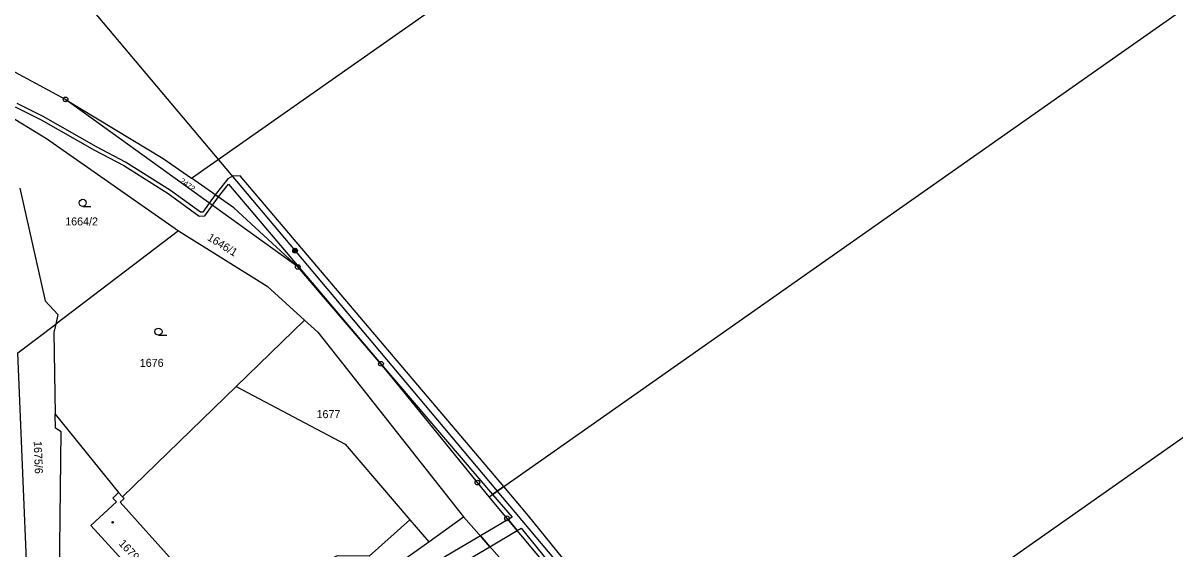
# Model space of a CAD drawing. Extents: x -504988 to -494607, y -1123820 to -1114018.
# Drawn here: x -498141.9 to -497897.3, y -1118729.7 to -1118618 of the extents above; entities that cross this region are included whole.
import ezdxf

# ---------------------------------------------------------------- set-up
doc = ezdxf.new("R2010")
doc.units = 0
for name, color, linetype in [('Hranice parcel', 7, 'Continuous'), ('Parcelní čísla', 7, 'Continuous'), ('Poz předměty', 7, 'Continuous'), ('Vnitřní kresba', 7, 'Continuous'), ('Věcná břemena k části', 7, 'Continuous'), ('Značky bodu BP', 7, 'Continuous'), ('Značky budov', 7, 'Continuous'), ('Značky kultur', 7, 'Continuous')]:
    doc.layers.add(name, color=color, linetype=linetype)

msp = doc.modelspace()

# ---------------------------------------------------------------- linework, layer by layer
at = {"layer": 'Hranice parcel'}
for p, q in [((-498108.9, -1118662.18), (-498134.97, -1118681.94)), ((-498143.04, -1118688.05), (-498134.97, -1118681.94)), ((-498134.54, -1118679.93), (-498134.97, -1118681.94)), ((-498096.67, -1118695.19), (-498082.14, -1118681.09)), ((-498135.01, -1118704.02), (-498135.06, -1118701.05)), ((-498135.06, -1118701.05), (-498121.61, -1118717.72)), ((-498133.79, -1118704.83), (-498135.01, -1118704.02)), ((-498134.39, -1118748.86), (-498133.79, -1118704.83)), ((-498059.76, -1118723.47), (-498055.76, -1118728.14)), ((-498055.76, -1118728.14), (-498048.37, -1118722.89)), ((-498048.37, -1118722.89), (-498029.61, -1118744))]:
    msp.add_line(p, q, dxfattribs=at)
for points in [[(-498106.11, -1118651.01), (-497985.91, -1118566.61), (-497865.72, -1118482.22), (-497745.52, -1118397.82)], [(-498042.92, -1118718.61), (-497907.88, -1118623.79), (-497772.83, -1118528.97), (-497637.79, -1118434.15)], [(-497995.71, -1118776.33), (-497848.86, -1118673.22), (-497702, -1118570.1), (-497555.15, -1118466.99)], [(-498132.89, -1118634.25), (-498150.04, -1118625.08), (-498162.01, -1118618.68)], [(-498151.34, -1118633.86), (-498146.21, -1118636.93), (-498136.94, -1118642.59), (-498108.9, -1118662.18)], [(-498083.57, -1118669.81), (-498104.8, -1118654.5), (-498132.89, -1118634.25)], [(-498132.89, -1118634.25), (-498112.16, -1118646.78), (-498106.11, -1118651.01)], [(-498083.57, -1118669.81), (-498097.17, -1118657.25), (-498106.11, -1118651.01)], [(-498142.61, -1118653.12), (-498137.2, -1118677.01), (-498134.54, -1118679.93)], [(-498108.9, -1118662.18), (-498090.04, -1118673.89), (-498082.14, -1118681.09)], [(-498042.92, -1118718.61), (-498045.41, -1118715.6), (-498059.51, -1118698.24), (-498063.22, -1118693.67), (-498065.89, -1118690.38), (-498083.57, -1118669.81)], [(-498134.97, -1118681.94), (-498135.35, -1118683.75), (-498135.06, -1118701.05)], [(-498082.14, -1118681.09), (-498079.32, -1118683.67), (-498048.37, -1118722.89)], [(-498140.72, -1118742.35), (-498142.25, -1118706.8), (-498143.04, -1118688.05)], [(-498121.61, -1118717.72), (-498120.8, -1118718.59), (-498096.67, -1118695.19)], [(-498096.67, -1118695.19), (-498073.53, -1118707.42), (-498059.76, -1118723.47)], [(-498121.61, -1118717.72), (-498122.86, -1118718.87), (-498122.1, -1118719.68), (-498127.5, -1118724.69), (-498122.31, -1118730.44), (-498116.69, -1118736.67)], [(-498001.09, -1118768.53), (-498015.05, -1118751.88), (-498017.68, -1118748.75), (-498039.12, -1118723.19), (-498042.92, -1118718.61)], [(-498059.76, -1118723.47), (-498068.38, -1118731.23), (-498075.17, -1118731.18), (-498081.6, -1118734.36), (-498080.62, -1118736.17), (-498096.84, -1118746.92)], [(-498099.44, -1118757), (-498070.89, -1118738.9), (-498055.76, -1118728.14)]]:
    msp.add_lwpolyline(points, dxfattribs=at)
at = {"layer": 'Poz předměty'}
for p, q in [((-498149.73, -1118588.45), (-498084.12, -1118666.37)), ((-498084.12, -1118666.37), (-498023.85, -1118738.02))]:
    msp.add_line(p, q, dxfattribs=at)
for radius in [0.5, 0.4, 0.3, 0.2, 0.1]:
    msp.add_circle((-498084.12, -1118666.37), radius, dxfattribs=at)
at = {"layer": 'Vnitřní kresba'}
for p, q in [((-498120.44, -1118718.99), (-498121.28, -1118719.77)), ((-498120.8, -1118718.59), (-498120.44, -1118718.99)), ((-498121.28, -1118719.77), (-498109.6, -1118732.8))]:
    msp.add_line(p, q, dxfattribs=at)
at = {"layer": 'Věcná břemena k části'}
msp.add_lwpolyline([(-498143.57, -1118635.81), (-498138.03, -1118638.58), (-498126.72, -1118645.04), (-498120.54, -1118648.27), (-498111.07, -1118654.25), (-498104.48, -1118659.04), (-498103.27, -1118658.94), (-498101.7, -1118656.74), (-498100.43, -1118654.97), (-498101.09, -1118654.51), (-498102.35, -1118656.27), (-498103.71, -1118658.18), (-498104.24, -1118658.22), (-498110.63, -1118653.59), (-498120.14, -1118647.57), (-498126.34, -1118644.34), (-498137.65, -1118637.88), (-498143.15, -1118635.13)], dxfattribs=at)
for points in [[(-498098.27, -1118652.27), (-498065.89, -1118690.38), (-498042.19, -1118718.1), (-498039.81, -1118716.43), (-498095.83, -1118650.5), (-498097.45, -1118650.54), (-498098.39, -1118651.14), (-498101.09, -1118654.51), (-498100.43, -1118654.97)], [(-498042.19, -1118718.1), (-498038.05, -1118722.96), (-498038.89, -1118723.46), (-498036.94, -1118725.79), (-498036.1, -1118725.3), (-498001.09, -1118768.53), (-497995.15, -1118775.94), (-497992.78, -1118774.27), (-498034.54, -1118722.63), (-498039.81, -1118716.43)], [(-498044.78, -1118726.93), (-498042.75, -1118729.21), (-498036.94, -1118725.79), (-498038.89, -1118723.46)], [(-498042.75, -1118729.21), (-498044.78, -1118726.93), (-498095.22, -1118756.67), (-498098.6, -1118758.22), (-498096.92, -1118760.65), (-498093.87, -1118759.27)]]:
    msp.add_lwpolyline(points, close=True, dxfattribs=at)
at = {"layer": 'Značky bodu BP'}
for centre, radius in [((-498132.89, -1118634.25), 0.5), ((-498132.89, -1118634.25), 0.0303), ((-498083.57, -1118669.81), 0.5), ((-498083.57, -1118669.81), 0.0303), ((-498065.89, -1118690.38), 0.5), ((-498065.89, -1118690.38), 0.0303), ((-498045.41, -1118715.6), 0.5), ((-498045.41, -1118715.6), 0.0303), ((-498039.12, -1118723.19), 0.5), ((-498039.12, -1118723.19), 0.0303)]:
    msp.add_circle(centre, radius, dxfattribs=at)
at = {"layer": 'Značky budov'}
msp.add_circle((-498122.89, -1118724.02), 0.175, dxfattribs=at)
at = {"layer": 'Značky kultur'}
for p, q in [((-498129.24, -1118656.97), (-498127.49, -1118656.97)), ((-498113.15, -1118684.31), (-498111.4, -1118684.31))]:
    msp.add_line(p, q, dxfattribs=at)
for centre in [(-498129.24, -1118656.22), (-498113.15, -1118683.56)]:
    msp.add_circle(centre, 0.75, dxfattribs=at)

# ---------------------------------------------------------------- texts
at = {"layer": 'Parcelní čísla'}
for s, height, rotation, p in [('2472', 1.14, 324, (-498108.71, -1118651.78)), ('1646/1', 1.7, 328, (-498102.94, -1118664)), ('1675/6', 1.7, 272, (-498139.64, -1118706.81)), ('1679', 1.7, 313, (-498121.72, -1118728.63))]:
    msp.add_text(s, height=height, rotation=rotation, dxfattribs=at).set_placement(p)
for s, p in [('1664/2', (-498132.96, -1118661.01)), ('1676', (-498117.12, -1118691.03)), ('1677', (-498079.58, -1118701.92))]:
    msp.add_text(s, height=1.7, dxfattribs=at).set_placement(p)

doc.saveas('drawing.dxf')
